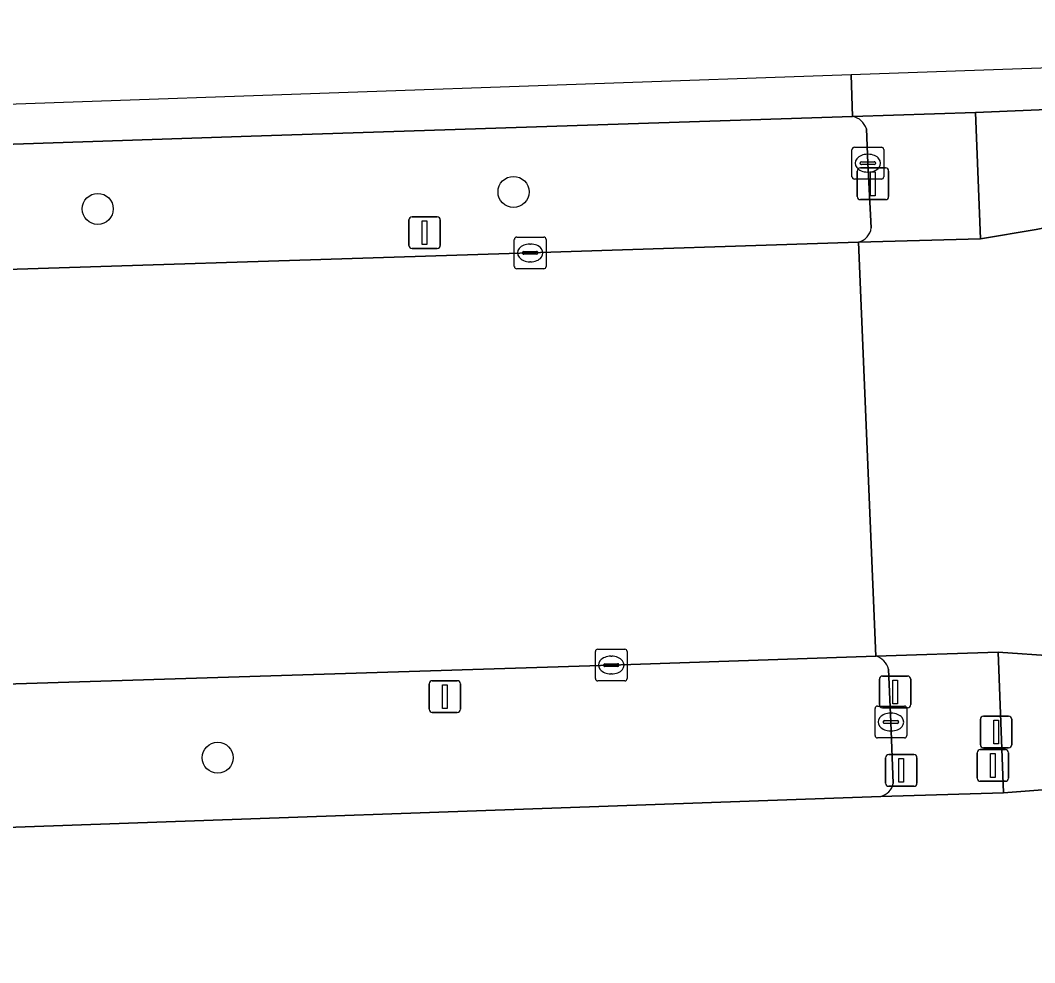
# Model space of a CAD drawing. Extents: x 161084 to 161928, y 385354 to 386522.
# Drawn here: x 161297.1 to 161329.07, y 386474.54 to 386504.23 of the extents above; entities that cross this region are included whole.
import ezdxf

# ---------------------------------------------------------------- set-up
doc = ezdxf.new("R2010")
doc.units = 0
for name, color, linetype in [('IMGEO_Berm_groen', 7, 'Continuous'), ('IMGEO_Boom', 7, 'Continuous'), ('IMGEO_Drukknoppaal', 7, 'Continuous'), ('IMGEO_Fietspad_gesloten', 7, 'Continuous'), ('IMGEO_Kolk', 7, 'Continuous'), ('IMGEO_OVBaan_gesloten', 7, 'Continuous'), ('IMGEO_Rijbaan_regionaal_gesloten', 7, 'Continuous'), ('IMGEO_Verkeersbordpaal', 7, 'Continuous'), ('IMGEO_Verkeersregelinstallatiepaal', 7, 'Continuous'), ('IMGEO_Voetpad_open', 7, 'Continuous')]:
    doc.layers.add(name, color=color, linetype=linetype)

msp = doc.modelspace()

# ---------------------------------------------------------------- linework, layer by layer
at = {"layer": 'IMGEO_Berm_groen'}
for points in [[(161323.335, 386501.197), (161304.38, 386500.578), (161274.424, 386499.569), (161250.637, 386498.787), (161228.396, 386498.02), (161199.002, 386497.019), (161172.577, 386496.102), (161131.624, 386494.675), (161093.846, 386493.312)], [(161323.92, 386497.687), (161323.815, 386499.726), (161323.766, 386500.809)], [(161209.823, 386493.334), (161211.808, 386493.606), (161212.59, 386493.671), (161213.811, 386493.715), (161233.3, 386494.333), (161252.757, 386494.935), (161273.225, 386495.613), (161292.705, 386496.251), (161313.174, 386496.899), (161323.522, 386497.238)], [(161324.07, 386484.196), (161315.729, 386483.916), (161293.263, 386483.211), (161280.912, 386482.815)], [(161324.542, 386482.122), (161324.464, 386483.787)], [(161324.616, 386480.189), (161324.542, 386482.122)], [(161173.719, 386474.54), (161211.751, 386475.863), (161251.627, 386477.255), (161291.616, 386478.624), (161324.224, 386479.78)]]:
    msp.add_lwpolyline(points, dxfattribs=at)
for centre, radius, start, end in [((161323.234, 386500.651), 0.555, 16.5116, 79.4993), ((161323.39, 386497.756), 0.534, 284.2826, 352.6089), ((161323.914, 386483.651), 0.567, 13.8796, 73.9801), ((161324.107, 386480.284), 0.517, 283.0237, 349.4079)]:
    msp.add_arc(centre, radius, start, end, dxfattribs=at)
at = {"layer": 'IMGEO_Boom'}
for centre in [(161312.648, 386498.819), (161299.545, 386498.284), (161303.325, 386480.998)]:
    msp.add_circle(centre, 0.489, dxfattribs=at)
at = {"layer": 'IMGEO_Drukknoppaal'}
for p, q in [((161327.359, 386481.408), (161327.359, 386482.208)), ((161327.359, 386482.208), (161327.359, 386481.408)), ((161327.459, 386482.308), (161328.249, 386482.308)), ((161328.249, 386482.308), (161327.459, 386482.308)), ((161328.349, 386482.208), (161328.349, 386481.408)), ((161328.349, 386481.408), (161328.349, 386482.208)), ((161328.249, 386481.308), (161327.459, 386481.308)), ((161327.459, 386481.308), (161328.249, 386481.308))]:
    msp.add_line(p, q, dxfattribs=at)
msp.add_lwpolyline([(161327.779, 386482.183), (161327.929, 386482.183), (161327.929, 386481.433), (161327.779, 386481.433), (161327.779, 386482.183)], dxfattribs=at)
for centre, start, end in [((161327.459, 386482.208), 90, 180), ((161327.459, 386482.208), 90, 180), ((161328.249, 386482.208), 0, 90), ((161328.249, 386482.208), 360, 90), ((161327.459, 386481.408), 180, 270), ((161327.459, 386481.408), 180, 270), ((161328.249, 386481.408), 270, 0), ((161328.249, 386481.408), 270, 0)]:
    msp.add_arc(centre, 0.1, start, end, dxfattribs=at)
at = {"layer": 'IMGEO_Fietspad_gesloten'}
msp.add_lwpolyline([(161330.749, 386501.111), (161330.719, 386501.472), (161327.201, 386501.323), (161327.361, 386497.345), (161329.113, 386497.635), (161330.928, 386498.001), (161330.908, 386498.413)], close=True, dxfattribs=at)
msp.add_lwpolyline([(161331.958, 386484.003), (161331.557, 386484.068), (161327.917, 386484.321), (161328.092, 386479.889), (161332.174, 386480.209)], dxfattribs=at)
at = {"layer": 'IMGEO_Kolk'}
for p, q in [((161323.314, 386499.3), (161323.314, 386500.152)), ((161323.389, 386500.226), (161324.241, 386500.226)), ((161324.315, 386500.152), (161324.315, 386499.3)), ((161323.616, 386499.769), (161324.014, 386499.769)), ((161323.802, 386500.006), (161323.827, 386500.006)), ((161323.573, 386499.72), (161323.573, 386499.732)), ((161324.011, 386499.683), (161323.613, 386499.683)), ((161323.825, 386499.446), (161323.8, 386499.446)), ((161324.057, 386499.732), (161324.057, 386499.72)), ((161324.241, 386499.226), (161323.389, 386499.226)), ((161312.673, 386496.473), (161312.673, 386497.325)), ((161312.748, 386497.399), (161313.6, 386497.399)), ((161313.674, 386497.325), (161313.674, 386496.473)), ((161312.932, 386496.893), (161312.932, 386496.905)), ((161312.975, 386496.942), (161313.373, 386496.942)), ((161313.161, 386497.179), (161313.186, 386497.179)), ((161313.416, 386496.905), (161313.416, 386496.893)), ((161313.37, 386496.856), (161312.972, 386496.856)), ((161313.184, 386496.619), (161313.159, 386496.619)), ((161313.6, 386496.399), (161312.748, 386496.399)), ((161315.303, 386484.416), (161316.155, 386484.416)), ((161315.228, 386483.49), (161315.228, 386484.342)), ((161315.716, 386484.196), (161315.741, 386484.196)), ((161316.229, 386484.342), (161316.229, 386483.49)), ((161315.487, 386483.91), (161315.487, 386483.922)), ((161315.925, 386483.873), (161315.527, 386483.873)), ((161315.53, 386483.959), (161315.928, 386483.959)), ((161315.971, 386483.922), (161315.971, 386483.91)), ((161315.739, 386483.636), (161315.714, 386483.636)), ((161316.155, 386483.416), (161315.303, 386483.416)), ((161324.041, 386481.696), (161324.041, 386482.548)), ((161324.116, 386482.622), (161324.968, 386482.622)), ((161325.042, 386482.548), (161325.042, 386481.696)), ((161324.529, 386482.402), (161324.554, 386482.402)), ((161324.3, 386482.116), (161324.3, 386482.128)), ((161324.738, 386482.079), (161324.34, 386482.079)), ((161324.343, 386482.165), (161324.741, 386482.165)), ((161324.784, 386482.128), (161324.784, 386482.116)), ((161324.968, 386481.622), (161324.116, 386481.622)), ((161324.552, 386481.842), (161324.527, 386481.842))]:
    msp.add_line(p, q, dxfattribs=at)
for points in [[(161323.314, 386499.3), (161323.314, 386500.152)], [(161323.389, 386500.226), (161324.241, 386500.226)], [(161324.315, 386500.152), (161324.315, 386499.3)], [(161324.241, 386499.226), (161323.389, 386499.226)], [(161312.673, 386496.473), (161312.673, 386497.325)], [(161312.748, 386497.399), (161313.6, 386497.399)], [(161313.674, 386497.325), (161313.674, 386496.473)], [(161313.6, 386496.399), (161312.748, 386496.399)], [(161315.303, 386484.416), (161316.155, 386484.416)], [(161315.228, 386483.49), (161315.228, 386484.342)], [(161316.229, 386484.342), (161316.229, 386483.49)], [(161316.155, 386483.416), (161315.303, 386483.416)], [(161324.041, 386481.696), (161324.041, 386482.548)], [(161324.116, 386482.622), (161324.968, 386482.622)], [(161325.042, 386482.548), (161325.042, 386481.696)], [(161324.968, 386481.622), (161324.116, 386481.622)]]:
    msp.add_lwpolyline(points, dxfattribs=at)
for centre, radius, start, end in [((161323.391, 386500.15), 0.0765, 91.552, 178.448), ((161323.391, 386500.15), 0.0765, 91.552, 178.448), ((161324.239, 386500.15), 0.0765, 1.552, 88.448), ((161324.239, 386500.15), 0.0765, 1.552, 88.448), ((161323.613, 386499.729), 0.0403, 85.8775, 175.7526), ((161324.018, 386499.731), 0.0386, 1.7309, 96.639), ((161323.61, 386499.719), 0.0366, 178.938, 274.7102), ((161324.014, 386499.726), 0.043, 264.8664, 352.4533), ((161323.391, 386499.302), 0.0765, 181.552, 268.448), ((161323.391, 386499.302), 0.0765, 181.552, 268.448), ((161324.239, 386499.302), 0.0765, 271.552, 358.448), ((161324.239, 386499.302), 0.0765, 271.552, 358.448), ((161312.75, 386497.323), 0.0765, 91.552, 178.448), ((161312.75, 386497.323), 0.0765, 91.552, 178.448), ((161313.598, 386497.323), 0.0765, 1.552, 88.448), ((161313.598, 386497.323), 0.0765, 1.552, 88.448), ((161312.972, 386496.902), 0.0403, 85.8775, 175.7526), ((161312.969, 386496.892), 0.0366, 178.938, 274.7102), ((161313.373, 386496.899), 0.043, 264.8664, 352.4533), ((161313.377, 386496.904), 0.0386, 1.7309, 96.639), ((161312.75, 386496.475), 0.0765, 181.552, 268.448), ((161312.75, 386496.475), 0.0765, 181.552, 268.448), ((161313.598, 386496.475), 0.0765, 271.552, 358.448), ((161313.598, 386496.475), 0.0765, 271.552, 358.448), ((161315.305, 386484.34), 0.0765, 91.552, 178.448), ((161315.305, 386484.34), 0.0765, 91.552, 178.448), ((161316.153, 386484.34), 0.0765, 1.552, 88.448), ((161316.153, 386484.34), 0.0765, 1.552, 88.448), ((161315.527, 386483.919), 0.0403, 85.8775, 175.7526), ((161315.524, 386483.909), 0.0366, 178.938, 274.7102), ((161315.928, 386483.916), 0.043, 264.8664, 352.4533), ((161315.932, 386483.921), 0.0386, 1.7309, 96.639), ((161315.305, 386483.492), 0.0765, 181.552, 268.448), ((161315.305, 386483.492), 0.0765, 181.552, 268.448), ((161316.153, 386483.492), 0.0765, 271.552, 358.448), ((161316.153, 386483.492), 0.0765, 271.552, 358.448), ((161324.118, 386482.546), 0.0765, 91.552, 178.448), ((161324.118, 386482.546), 0.0765, 91.552, 178.448), ((161324.966, 386482.546), 0.0765, 1.552, 88.448), ((161324.966, 386482.546), 0.0765, 1.552, 88.448), ((161324.34, 386482.125), 0.0403, 85.8775, 175.7526), ((161324.337, 386482.115), 0.0366, 178.938, 274.7102), ((161324.741, 386482.122), 0.043, 264.8664, 352.4533), ((161324.745, 386482.127), 0.0386, 1.7309, 96.639), ((161324.118, 386481.698), 0.0765, 181.552, 268.448), ((161324.118, 386481.698), 0.0765, 181.552, 268.448), ((161324.966, 386481.698), 0.0765, 271.552, 358.448), ((161324.966, 386481.698), 0.0765, 271.552, 358.448)]:
    msp.add_arc(centre, radius, start, end, dxfattribs=at)
for centre, major_axis, ratio, start_param, end_param in [((161323.801, 386499.726), (-0.387, 0.002), 0.722429, 4.712389, 7.853982), ((161323.826, 386499.726), (-0.39, 0.002), 0.717154, 1.570796, 4.712389), ((161313.16, 386496.899), (-0.387, 0.002), 0.722429, 4.712389, 7.853982), ((161313.185, 386496.899), (-0.39, 0.002), 0.717154, 1.570796, 4.712389), ((161315.715, 386483.916), (-0.387, 0.002), 0.722429, 4.712389, 7.853982), ((161315.74, 386483.916), (-0.39, 0.002), 0.717154, 1.570796, 4.712389), ((161324.528, 386482.122), (-0.387, 0.002), 0.722429, 4.712389, 7.853982), ((161324.553, 386482.122), (-0.39, 0.002), 0.717154, 1.570796, 4.712389)]:
    msp.add_ellipse(centre, major_axis=major_axis, ratio=ratio, start_param=start_param, end_param=end_param, dxfattribs=at)
at = {"layer": 'IMGEO_OVBaan_gesloten'}
msp.add_lwpolyline([(161357.241, 386483.818), (161349.466, 386482.654), (161348.066, 386482.443), (161333.408, 386480.392), (161332.174, 386480.209), (161328.092, 386479.889), (161324.224, 386479.78), (161291.616, 386478.624), (161251.627, 386477.255), (161211.751, 386475.863), (161173.719, 386474.54)], dxfattribs=at)
at = {"layer": 'IMGEO_Rijbaan_regionaal_gesloten'}
for points in [[(161365.019, 386500.101), (161365.026, 386500.481), (161368.529, 386500.576), (161371.937, 386500.681), (161371.804, 386503.915), (161371.791, 386504.227), (161353.768, 386503.581), (161323.284, 386502.509)], [(161323.284, 386502.509), (161264.673, 386500.448), (161197.468, 386498.064), (161083.554, 386494.25), (161084.415, 386492.975), (161093.846, 386493.312), (161131.624, 386494.675), (161172.577, 386496.102), (161199.002, 386497.019), (161228.396, 386498.02), (161250.637, 386498.787), (161274.424, 386499.569), (161304.38, 386500.578), (161323.335, 386501.197), (161323.284, 386502.509)], [(161323.284, 386502.509), (161323.335, 386501.197), (161327.201, 386501.323), (161330.719, 386501.472), (161330.749, 386501.111)], [(161330.908, 386498.413), (161330.928, 386498.001), (161329.113, 386497.635), (161327.361, 386497.345), (161323.522, 386497.238), (161324.07, 386484.196), (161327.917, 386484.321), (161331.557, 386484.068), (161331.958, 386484.003), (161333.121, 386483.692), (161334.42, 386483.104), (161334.703, 386482.951)], [(161280.912, 386482.815), (161293.263, 386483.211), (161315.729, 386483.916), (161324.07, 386484.196), (161323.522, 386497.238), (161313.174, 386496.899), (161292.705, 386496.251), (161273.225, 386495.613), (161252.757, 386494.935), (161233.3, 386494.333), (161213.811, 386493.715), (161212.59, 386493.671), (161211.808, 386493.606), (161209.823, 386493.334), (161209.045, 386493.191), (161200.323, 386490.86), (161188.267, 386488.284)]]:
    msp.add_lwpolyline(points, dxfattribs=at)
at = {"layer": 'IMGEO_Verkeersbordpaal'}
for p, q in [((161309.35, 386497.137), (161309.35, 386497.937)), ((161309.35, 386497.937), (161309.35, 386497.137)), ((161309.45, 386498.037), (161310.24, 386498.037)), ((161310.24, 386498.037), (161309.45, 386498.037)), ((161310.34, 386497.937), (161310.34, 386497.137)), ((161310.34, 386497.137), (161310.34, 386497.937)), ((161310.24, 386497.037), (161309.45, 386497.037)), ((161309.45, 386497.037), (161310.24, 386497.037)), ((161309.987, 386482.523), (161309.987, 386483.323)), ((161309.987, 386483.323), (161309.987, 386482.523)), ((161310.087, 386483.423), (161310.877, 386483.423)), ((161310.877, 386483.423), (161310.087, 386483.423)), ((161310.977, 386483.323), (161310.977, 386482.523)), ((161310.977, 386482.523), (161310.977, 386483.323)), ((161310.877, 386482.423), (161310.087, 386482.423)), ((161310.087, 386482.423), (161310.877, 386482.423))]:
    msp.add_line(p, q, dxfattribs=at)
for points in [[(161309.77, 386497.912), (161309.92, 386497.912), (161309.92, 386497.162), (161309.77, 386497.162), (161309.77, 386497.912)], [(161310.407, 386483.298), (161310.557, 386483.298), (161310.557, 386482.548), (161310.407, 386482.548), (161310.407, 386483.298)]]:
    msp.add_lwpolyline(points, dxfattribs=at)
for centre, start, end in [((161309.45, 386497.937), 90, 180), ((161309.45, 386497.937), 90, 180), ((161310.24, 386497.937), 0, 90), ((161310.24, 386497.937), 360, 90), ((161309.45, 386497.137), 180, 270), ((161309.45, 386497.137), 180, 270), ((161310.24, 386497.137), 270, 0), ((161310.24, 386497.137), 270, 0), ((161310.087, 386483.323), 90, 180), ((161310.087, 386483.323), 90, 180), ((161310.877, 386483.323), 0, 90), ((161310.877, 386483.323), 360, 90), ((161310.087, 386482.523), 180, 270), ((161310.087, 386482.523), 180, 270), ((161310.877, 386482.523), 270, 0), ((161310.877, 386482.523), 270, 0)]:
    msp.add_arc(centre, 0.1, start, end, dxfattribs=at)
at = {"layer": 'IMGEO_Verkeersregelinstallatiepaal'}
for p, q in [((161323.478, 386498.677), (161323.478, 386499.477)), ((161323.478, 386499.477), (161323.478, 386498.677)), ((161323.578, 386499.577), (161324.368, 386499.577)), ((161324.368, 386499.577), (161323.578, 386499.577)), ((161324.468, 386499.477), (161324.468, 386498.677)), ((161324.468, 386498.677), (161324.468, 386499.477)), ((161324.368, 386498.577), (161323.578, 386498.577)), ((161323.578, 386498.577), (161324.368, 386498.577)), ((161324.176, 386482.669), (161324.176, 386483.469)), ((161324.176, 386483.469), (161324.176, 386482.669)), ((161324.276, 386483.569), (161325.066, 386483.569)), ((161325.066, 386483.569), (161324.276, 386483.569)), ((161325.166, 386483.469), (161325.166, 386482.669)), ((161325.166, 386482.669), (161325.166, 386483.469)), ((161325.066, 386482.569), (161324.276, 386482.569)), ((161324.276, 386482.569), (161325.066, 386482.569)), ((161327.358, 386481.254), (161328.148, 386481.254)), ((161328.148, 386481.254), (161327.358, 386481.254)), ((161324.371, 386480.197), (161324.371, 386480.997)), ((161324.371, 386480.997), (161324.371, 386480.197)), ((161324.471, 386481.097), (161325.261, 386481.097)), ((161325.261, 386481.097), (161324.471, 386481.097)), ((161325.361, 386480.997), (161325.361, 386480.197)), ((161325.361, 386480.197), (161325.361, 386480.997)), ((161327.258, 386480.354), (161327.258, 386481.154)), ((161327.258, 386481.154), (161327.258, 386480.354)), ((161328.248, 386481.154), (161328.248, 386480.354)), ((161328.248, 386480.354), (161328.248, 386481.154)), ((161328.148, 386480.254), (161327.358, 386480.254)), ((161327.358, 386480.254), (161328.148, 386480.254)), ((161325.261, 386480.097), (161324.471, 386480.097)), ((161324.471, 386480.097), (161325.261, 386480.097))]:
    msp.add_line(p, q, dxfattribs=at)
for points in [[(161323.898, 386499.452), (161324.048, 386499.452), (161324.048, 386498.702), (161323.898, 386498.702), (161323.898, 386499.452)], [(161324.596, 386483.444), (161324.746, 386483.444), (161324.746, 386482.694), (161324.596, 386482.694), (161324.596, 386483.444)], [(161324.791, 386480.972), (161324.941, 386480.972), (161324.941, 386480.222), (161324.791, 386480.222), (161324.791, 386480.972)], [(161327.678, 386481.129), (161327.828, 386481.129), (161327.828, 386480.379), (161327.678, 386480.379), (161327.678, 386481.129)]]:
    msp.add_lwpolyline(points, dxfattribs=at)
for centre, start, end in [((161323.578, 386499.477), 90, 180), ((161323.578, 386499.477), 90, 180), ((161324.368, 386499.477), 0, 90), ((161324.368, 386499.477), 360, 90), ((161323.578, 386498.677), 180, 270), ((161323.578, 386498.677), 180, 270), ((161324.368, 386498.677), 270, 0), ((161324.368, 386498.677), 270, 0), ((161324.276, 386483.469), 90, 180), ((161324.276, 386483.469), 90, 180), ((161325.066, 386483.469), 0, 90), ((161325.066, 386483.469), 360, 90), ((161324.276, 386482.669), 180, 270), ((161324.276, 386482.669), 180, 270), ((161325.066, 386482.669), 270, 0), ((161325.066, 386482.669), 270, 0), ((161327.358, 386481.154), 90, 180), ((161327.358, 386481.154), 90, 180), ((161328.148, 386481.154), 0, 90), ((161328.148, 386481.154), 360, 90), ((161324.471, 386480.997), 90, 180), ((161324.471, 386480.997), 90, 180), ((161325.261, 386480.997), 0, 90), ((161325.261, 386480.997), 360, 90), ((161327.358, 386480.354), 180, 270), ((161327.358, 386480.354), 180, 270), ((161328.148, 386480.354), 270, 0), ((161328.148, 386480.354), 270, 0), ((161324.471, 386480.197), 180, 270), ((161324.471, 386480.197), 180, 270), ((161325.261, 386480.197), 270, 0), ((161325.261, 386480.197), 270, 0)]:
    msp.add_arc(centre, 0.1, start, end, dxfattribs=at)
at = {"layer": 'IMGEO_Voetpad_open'}
for points in [[(161327.201, 386501.323), (161323.335, 386501.197)], [(161323.522, 386497.238), (161327.361, 386497.345), (161327.201, 386501.323)], [(161323.766, 386500.809), (161323.815, 386499.726), (161323.92, 386497.687)], [(161327.917, 386484.321), (161324.07, 386484.196)], [(161324.224, 386479.78), (161328.092, 386479.889), (161327.917, 386484.321)], [(161324.464, 386483.787), (161324.542, 386482.122), (161324.616, 386480.189)]]:
    msp.add_lwpolyline(points, dxfattribs=at)
for centre, radius, start, end in [((161323.234, 386500.651), 0.555, 16.5116, 79.4993), ((161323.39, 386497.756), 0.534, 284.2826, 352.6089), ((161323.914, 386483.651), 0.567, 13.8796, 73.9801), ((161324.107, 386480.284), 0.517, 283.0237, 349.4079)]:
    msp.add_arc(centre, radius, start, end, dxfattribs=at)

doc.saveas('drawing.dxf')
